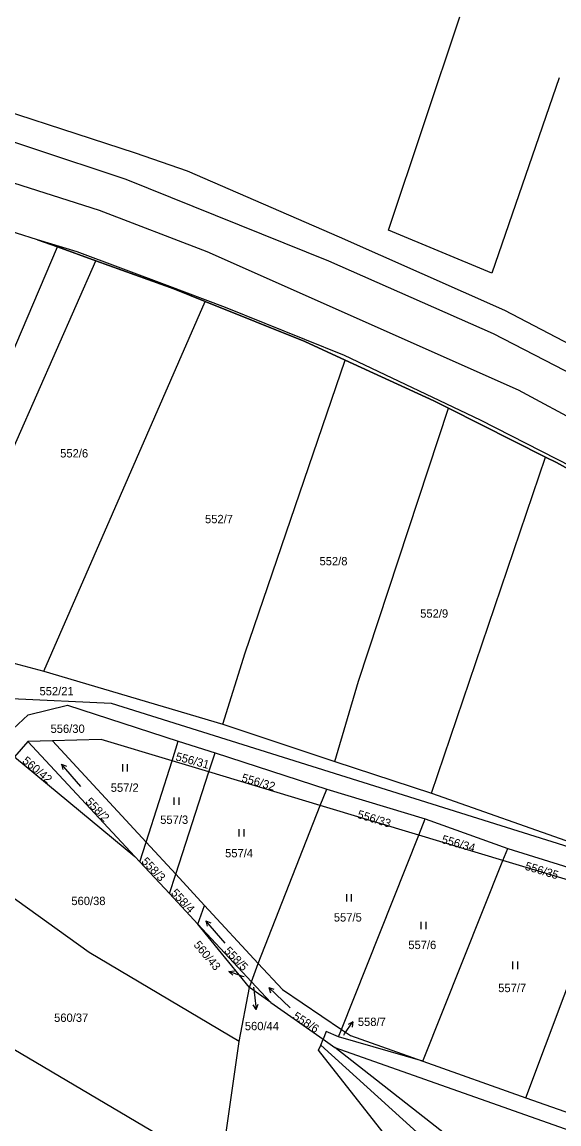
# Model space of a CAD drawing. Extents: x -757266 to -753360, y -1162585 to -1157740.
# Drawn here: x -756500.9 to -756391.6, y -1161136.8 to -1160912.3 of the extents above; entities that cross this region are included whole.
import ezdxf

# ---------------------------------------------------------------- set-up
doc = ezdxf.new("R2010")
doc.units = 0
for name, color, linetype in [('Hranice parcel', 7, 'Continuous'), ('Parcelní čísla', 7, 'Continuous'), ('Pop  PČ popisy', 7, 'Continuous'), ('Poz předměty', 7, 'Continuous'), ('Věcná břemena k části', 7, 'Continuous'), ('Značky kultur', 7, 'Continuous')]:
    doc.layers.add(name, color=color, linetype=linetype)

msp = doc.modelspace()

# ---------------------------------------------------------------- linework, layer by layer
at = {"layer": 'Hranice parcel'}
for p, q in [((-756522.28, -1161024.93), (-756493.71, -1160958.15)), ((-756485.86, -1160960.99), (-756493.71, -1160958.15)), ((-756516.76, -1161031.04), (-756485.86, -1160960.99)), ((-756496.46, -1161044.58), (-756463.64, -1160969.27)), ((-756394.34, -1161000.95), (-756414.06, -1160990.99)), ((-756417.55, -1161069.42), (-756394.34, -1161000.95)), ((-756503.57, -1161042.68), (-756496.46, -1161044.58)), ((-756496.46, -1161044.58), (-756460.01, -1161055.39)), ((-756460.01, -1161055.39), (-756437.21, -1161062.94)), ((-756499.69, -1161058.92), (-756502.4, -1161062.02)), ((-756494.69, -1161058.77), (-756499.69, -1161058.92)), ((-756499.69, -1161058.92), (-756477.94, -1161082.3)), ((-756494.69, -1161058.77), (-756475.62, -1161079.41)), ((-756470.36, -1161062.82), (-756469.1, -1161058.85)), ((-756469.1, -1161058.85), (-756461.61, -1161061.23)), ((-756502.4, -1161062.02), (-756477.94, -1161082.3)), ((-756462.86, -1161065.08), (-756461.61, -1161061.23)), ((-756461.61, -1161061.23), (-756438.85, -1161068.57)), ((-756475.62, -1161079.41), (-756470.36, -1161062.82)), ((-756462.86, -1161065.08), (-756470.36, -1161062.82)), ((-756437.21, -1161062.94), (-756417.55, -1161069.42)), ((-756469.61, -1161085.92), (-756462.86, -1161065.08)), ((-756440.19, -1161071.91), (-756462.86, -1161065.08)), ((-756440.19, -1161071.91), (-756438.85, -1161068.57)), ((-756438.85, -1161068.57), (-756418.86, -1161074.67)), ((-756452.83, -1161104.08), (-756440.19, -1161071.91)), ((-756420.16, -1161077.95), (-756440.19, -1161071.91)), ((-756420.16, -1161077.95), (-756418.86, -1161074.67)), ((-756418.86, -1161074.67), (-756402.04, -1161080.71)), ((-756476.89, -1161083.43), (-756475.62, -1161079.41)), ((-756475.62, -1161079.41), (-756469.61, -1161085.92)), ((-756435.9, -1161117.53), (-756420.16, -1161077.95)), ((-756403, -1161083.12), (-756420.16, -1161077.95)), ((-756477.94, -1161082.3), (-756476.89, -1161083.43)), ((-756403, -1161083.12), (-756402.04, -1161080.71)), ((-756402.04, -1161080.71), (-756381.71, -1161086.97)), ((-756476.89, -1161083.43), (-756470.89, -1161089.88)), ((-756419.33, -1161124.01), (-756403, -1161083.12)), ((-756470.89, -1161089.88), (-756469.61, -1161085.92)), ((-756469.61, -1161085.92), (-756463.74, -1161092.27)), ((-756470.89, -1161089.88), (-756465.11, -1161096.1)), ((-756398.32, -1161131.47), (-756382.52, -1161089.15)), ((-756465.11, -1161096.1), (-756463.74, -1161092.27)), ((-756463.74, -1161092.27), (-756452.83, -1161104.08)), ((-756465.11, -1161096.1), (-756454.17, -1161107.86)), ((-756454.57, -1161109), (-756465.11, -1161096.1)), ((-756454.17, -1161107.86), (-756452.83, -1161104.08)), ((-756460.51, -1161146.45), (-756526.6, -1161107.43)), ((-756456.71, -1161119.98), (-756454.57, -1161109)), ((-756454.57, -1161109), (-756454.17, -1161107.86)), ((-756450.24, -1161112.08), (-756454.57, -1161109)), ((-756454.17, -1161107.86), (-756450.24, -1161112.08)), ((-756450.24, -1161112.08), (-756439.63, -1161119.54)), ((-756436.49, -1161119.02), (-756435.9, -1161117.53)), ((-756460.51, -1161146.45), (-756456.71, -1161119.98)), ((-756440.09, -1161120.71), (-756439.63, -1161119.54)), ((-756439.63, -1161119.54), (-756437.21, -1161121.24)), ((-756419.33, -1161124.01), (-756436.49, -1161119.02)), ((-756419.33, -1161124.01), (-756398.32, -1161131.47)), ((-756398.32, -1161131.47), (-756383.91, -1161136.58))]:
    msp.add_line(p, q, dxfattribs=at)
for points in [[(-756619.33, -1160903.88), (-756577.49, -1160910.26), (-756516.69, -1160926.33), (-756477.86, -1160938.97), (-756467.28, -1160942.69), (-756436.37, -1160956.11), (-756402.66, -1160971.04), (-756365.31, -1160990.59), (-756332.18, -1161010.49), (-756327.59, -1161013.25), (-756311.79, -1161023.35), (-756261.25, -1161059.52), (-756244.95, -1161072.68), (-756241.63, -1161075.37), (-756205.74, -1161107.01)], [(-756619.9, -1160909.59), (-756570.69, -1160918.36), (-756518.23, -1160931.61), (-756479.8, -1160944.32), (-756438.52, -1160960.99), (-756404.97, -1160975.81), (-756367.56, -1160995.11), (-756330.79, -1161017.74), (-756301.4, -1161039.07), (-756269.03, -1161062.15), (-756235.9, -1161088.11), (-756216.97, -1161104.74), (-756206.58, -1161113.87)], [(-756391.53, -1160923.69), (-756405.26, -1160963.49), (-756426.28, -1160954.74), (-756411.75, -1160911.32)], [(-756493.71, -1160958.15), (-756497.74, -1160956.69), (-756527.72, -1160947.21), (-756558.79, -1160938.9)], [(-756463.64, -1160969.27), (-756470.01, -1160966.71), (-756485.86, -1160960.99)], [(-756435.12, -1160981.2), (-756443.31, -1160977.45), (-756463.64, -1160969.27)], [(-756460.01, -1161055.39), (-756455.47, -1161040.8), (-756435.12, -1160981.2)], [(-756414.06, -1160990.99), (-756417.06, -1160989.47), (-756435.12, -1160981.2)], [(-756437.21, -1161062.94), (-756432.4, -1161046.62), (-756414.06, -1160990.99)], [(-756358.96, -1161020.98), (-756367.56, -1161015.71), (-756392.09, -1161002.09), (-756394.34, -1161000.95)], [(-756503.07, -1161050.14), (-756482.76, -1161051.05), (-756384.84, -1161081.86), (-756380.33, -1161082.7)], [(-756505.82, -1161059.19), (-756499.65, -1161053.48), (-756491.63, -1161051.47), (-756469.1, -1161058.85)], [(-756470.36, -1161062.82), (-756484.78, -1161058.47), (-756494.69, -1161058.77)], [(-756417.55, -1161069.42), (-756387.87, -1161079.86), (-756380.33, -1161082.7)], [(-756456.71, -1161119.98), (-756487.21, -1161101.85), (-756518.92, -1161079.09)], [(-756382.52, -1161089.15), (-756384.41, -1161088.72), (-756403, -1161083.12)], [(-756452.83, -1161104.08), (-756447.91, -1161109.4), (-756435.9, -1161117.53)], [(-756436.49, -1161119.02), (-756439.01, -1161117.95), (-756439.63, -1161119.54)], [(-756435.9, -1161117.53), (-756434.04, -1161118.79), (-756419.33, -1161124.01)], [(-756360.81, -1161210.51), (-756381.53, -1161185.95), (-756400.16, -1161166.26), (-756423.67, -1161143.27), (-756440.52, -1161121.78), (-756440.09, -1161120.71)], [(-756289.81, -1161247.85), (-756323.85, -1161218.81), (-756352.34, -1161196.76), (-756389.25, -1161168.62), (-756413.98, -1161144.42), (-756440.09, -1161120.71)], [(-756437.21, -1161121.24), (-756348.29, -1161152.64), (-756260.39, -1161185.58)], [(-756277.8, -1161225.59), (-756364.81, -1161174.31), (-756397.31, -1161152.49), (-756437.21, -1161121.24)]]:
    msp.add_lwpolyline(points, dxfattribs=at)
at = {"layer": 'Pop  PČ popisy'}
for p, q in [((-756458.78, -1161105.704), (-756457.668, -1161105.576)), ((-756455.96, -1161106.73), (-756458.78, -1161105.704)), ((-756458.78, -1161105.704), (-756458.01, -1161106.517)), ((-756455.71, -1161106.82), (-756455.96, -1161106.73)), ((-756453.79, -1161108.92), (-756453.59, -1161110.5)), ((-756453.59, -1161110.5), (-756453.224, -1161113.479)), ((-756453.224, -1161113.479), (-756453.843, -1161112.546)), ((-756453.224, -1161113.479), (-756452.849, -1161112.424)), ((-756435.25, -1161118.45), (-756433.529, -1161115.992)), ((-756433.529, -1161115.992), (-756434.513, -1161116.525)), ((-756433.529, -1161115.992), (-756433.693, -1161117.099)), ((-756435.42, -1161118.69), (-756435.25, -1161118.45))]:
    msp.add_line(p, q, dxfattribs=at)
at = {"layer": 'Poz předměty'}
for p, q in [((-756529.61, -1160936.58), (-756485.2, -1160950.7)), ((-756485.2, -1160950.7), (-756463.3, -1160959.06)), ((-756463.3, -1160959.06), (-756399.88, -1160987.24)), ((-756399.88, -1160987.24), (-756358.98, -1161009.52))]:
    msp.add_line(p, q, dxfattribs=at)
at = {"layer": 'Věcná břemena k části'}
msp.add_lwpolyline([(-756382.76, -1161006.13), (-756407.54, -1160993.42), (-756435.26, -1160980.28), (-756459.48, -1160970.5), (-756471.33, -1160966), (-756489.68, -1160959.17), (-756497.74, -1160956.69), (-756493.71, -1160958.15), (-756485.86, -1160960.99), (-756470.01, -1160966.71), (-756463.64, -1160969.27), (-756443.31, -1160977.45), (-756435.12, -1160981.2), (-756417.06, -1160989.47), (-756414.06, -1160990.99), (-756394.34, -1161000.95), (-756392.09, -1161002.09), (-756367.56, -1161015.71)], dxfattribs=at)
at = {"layer": 'Značky kultur'}
for p, q in [((-756488.897, -1161068.036), (-756492.833, -1161063.507)), ((-756492.833, -1161063.507), (-756492.57, -1161064.574)), ((-756492.833, -1161063.507), (-756491.813, -1161063.916)), ((-756480.411, -1161065.01), (-756480.411, -1161063.51)), ((-756479.41, -1161065.01), (-756479.41, -1161063.51)), ((-756469.901, -1161071.79), (-756469.901, -1161070.29)), ((-756468.9, -1161071.79), (-756468.9, -1161070.29)), ((-756456.681, -1161078.24), (-756456.681, -1161076.74)), ((-756455.68, -1161078.24), (-756455.68, -1161076.74)), ((-756434.811, -1161091.48), (-756434.811, -1161089.98)), ((-756433.81, -1161091.48), (-756433.81, -1161089.98)), ((-756459.517, -1161099.936), (-756463.453, -1161095.407)), ((-756463.453, -1161095.407), (-756463.19, -1161096.474)), ((-756463.453, -1161095.407), (-756462.433, -1161095.816)), ((-756419.651, -1161097.09), (-756419.651, -1161095.59)), ((-756418.65, -1161097.09), (-756418.65, -1161095.59)), ((-756401.001, -1161105.23), (-756401.001, -1161103.73)), ((-756400, -1161105.23), (-756400, -1161103.73)), ((-756446.303, -1161113.118), (-756450.691, -1161109.026)), ((-756450.691, -1161109.026), (-756450.318, -1161110.059)), ((-756450.691, -1161109.026), (-756449.634, -1161109.326))]:
    msp.add_line(p, q, dxfattribs=at)

# ---------------------------------------------------------------- texts
at = {"layer": 'Parcelní čísla'}
for s, p in [('552/6', (-756493.13, -1161001.04)), ('552/7', (-756463.65, -1161014.43)), ('552/8', (-756440.34, -1161023)), ('552/9', (-756419.85, -1161033.67)), ('552/21', (-756497.34, -1161049.49)), ('556/30', (-756495.09, -1161057.14)), ('557/2', (-756482.84, -1161069.14)), ('557/3', (-756472.77, -1161075.67)), ('557/4', (-756459.56, -1161082.48)), ('560/38', (-756490.86, -1161092.21)), ('557/5', (-756437.43, -1161095.56)), ('557/6', (-756422.27, -1161101.17)), ('557/7', (-756403.97, -1161109.94)), ('560/37', (-756494.37, -1161116)), ('560/44', (-756455.545, -1161117.698)), ('558/7', (-756432.54, -1161116.83))]:
    msp.add_text(s, height=1.7, dxfattribs=at).set_placement(p)
for s, rotation, p in [('560/42', 320, (-756500.986, -1161063.071)), ('556/31', 345, (-756469.769, -1161062.681)), ('556/32', 344, (-756456.334, -1161067.017)), ('558/2', 313.999997, (-756488.111, -1161071.3)), ('556/33', 343, (-756432.778, -1161074.422)), ('556/34', 344, (-756415.624, -1161079.537)), ('558/3', 313.999997, (-756476.711, -1161083.45)), ('556/35', 343, (-756398.648, -1161084.962)), ('558/4', 313, (-756470.701, -1161089.839)), ('560/43', 310, (-756466.076, -1161100.378)), ('558/5', 313.999997, (-756459.881, -1161101.67)), ('558/6', 327, (-756445.922, -1161115.252))]:
    msp.add_text(s, height=1.7, rotation=rotation, dxfattribs=at).set_placement(p)

doc.saveas('drawing.dxf')
